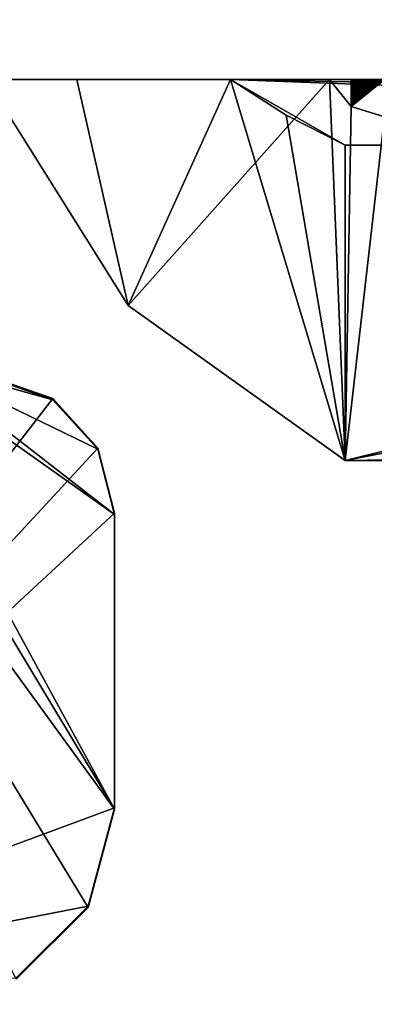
# Model space of a CAD drawing. Header units: millimetres. Extents: x -180 to 180, y -42 to 450.
# Tile 265 of 517: x 159.22 to 161.02, y -17.71 to -12.7. Entities that reach past the tile are written whole.
import ezdxf

# ---------------------------------------------------------------- set-up
doc = ezdxf.new("R2010")
doc.units = ezdxf.units.MM
doc.header["$LTSCALE"] = 65.185185
for name, color, linetype in [('1466', 7, 'CONTINUOUS'), ('1467', 7, 'CONTINUOUS'), ('1468', 7, 'CONTINUOUS'), ('1469', 7, 'CONTINUOUS'), ('1470', 7, 'CONTINUOUS'), ('1471', 7, 'CONTINUOUS'), ('1476', 7, 'CONTINUOUS'), ('1478', 7, 'CONTINUOUS'), ('870', 7, 'CONTINUOUS'), ('871', 7, 'CONTINUOUS'), ('899', 7, 'CONTINUOUS'), ('997', 7, 'CONTINUOUS'), ('999', 7, 'CONTINUOUS')]:
    doc.layers.add(name, color=color, linetype=linetype)

msp = doc.modelspace()

# ---------------------------------------------------------------- linework, layer by layer
at = {"layer": '1466', "linetype": 'CONTINUOUS'}
for points in [[(159.7, -16.7094, -17.3032), (159.5659, -17.2096, -17.3012), (159.7, -16.7155, -18.8032), (159.7, -16.7094, -17.3032)], [(159.5659, -17.2096, -17.3012), (159.5659, -17.2157, -18.8012), (159.7, -16.7155, -18.8032), (159.5659, -17.2096, -17.3012)], [(159.5659, -17.2096, -17.3012), (159.2002, -17.5752, -17.2997), (159.5659, -17.2157, -18.8012), (159.5659, -17.2096, -17.3012)], [(159.2002, -17.5752, -17.2997), (159.2002, -17.5813, -18.7997), (159.5659, -17.2157, -18.8012), (159.2002, -17.5752, -17.2997)]]:
    msp.add_3dface(points, dxfattribs=at)
at = {"layer": '1467', "linetype": 'CONTINUOUS'}
for points in [[(159.7, -15.2094, -17.3093), (159.7, -16.7094, -17.3032), (159.7, -15.2155, -18.8093), (159.7, -15.2094, -17.3093)], [(159.7, -16.7094, -17.3032), (159.7, -16.7155, -18.8032), (159.7, -15.2155, -18.8093), (159.7, -16.7094, -17.3032)]]:
    msp.add_3dface(points, dxfattribs=at)
at = {"layer": '1468', "linetype": 'CONTINUOUS'}
for points in [[(159.0628, -14.5122, -17.3122), (159.3858, -14.6253, -17.3117), (159.0628, -14.5183, -18.8122), (159.0628, -14.5122, -17.3122)], [(159.0628, -14.5183, -18.8122), (159.3858, -14.6253, -17.3117), (159.3858, -14.6314, -18.8117), (159.0628, -14.5183, -18.8122)], [(159.3858, -14.6253, -17.3117), (159.6163, -14.8775, -17.3107), (159.6163, -14.8836, -18.8107), (159.3858, -14.6253, -17.3117)], [(159.3858, -14.6253, -17.3117), (159.6163, -14.8836, -18.8107), (159.3858, -14.6314, -18.8117), (159.3858, -14.6253, -17.3117)], [(159.6163, -14.8775, -17.3107), (159.7, -15.2094, -17.3093), (159.6163, -14.8836, -18.8107), (159.6163, -14.8775, -17.3107)], [(159.7, -15.2094, -17.3093), (159.7, -15.2155, -18.8093), (159.6163, -14.8836, -18.8107), (159.7, -15.2094, -17.3093)]]:
    msp.add_3dface(points, dxfattribs=at)
at = {"layer": '1469', "linetype": 'CONTINUOUS'}
for points in [[(159.0472, -13, -443.4218), (160.7957, -13, -443.4218), (159.7691, -14.151, -443.4172), (159.0472, -13, -443.4218)], [(159.7691, -14.151, -443.4172), (160.7957, -13, -443.4218), (160.875, -14.9404, -443.4139), (159.7691, -14.151, -443.4172)], [(160.875, -14.9404, -443.4139), (160.7957, -13, -443.4218), (160.906, -13.1382, -443.4213), (160.875, -14.9404, -443.4139)], [(161.075, -13.1904, -443.4211), (160.875, -14.9404, -443.4139), (160.906, -13.1382, -443.4213), (161.075, -13.1904, -443.4211)], [(168.025, -14.9404, -443.4139), (160.875, -14.9404, -443.4139), (168.025, -13.1904, -443.4211), (168.025, -14.9404, -443.4139)], [(168.025, -13.1904, -443.4211), (160.875, -14.9404, -443.4139), (161.075, -13.1904, -443.4211), (168.025, -13.1904, -443.4211)]]:
    msp.add_3dface(points, dxfattribs=at)
at = {"layer": '1470', "linetype": 'CONTINUOUS'}
for points in [[(159.5093, -13, -235.4964), (159.0472, -13, -443.4218), (159.7691, -14.151, -443.4172), (159.5093, -13, -235.4964)], [(160.2906, -13, -48.3186), (159.5093, -13, -235.4964), (159.7691, -14.151, -443.4172), (160.2906, -13, -48.3186)], [(160.2906, -13, -48.3186), (159.7691, -14.151, -443.4172), (160.875, -14.9404, -443.4139), (160.2906, -13, -48.3186)], [(160.2906, -13, -48.3186), (160.875, -14.9404, -443.4139), (160.5747, -13.1818, -48.3178), (160.2906, -13, -48.3186)], [(160.5747, -13.1818, -48.3178), (160.875, -14.9404, -443.4139), (160.875, -13.3353, -48.3172), (160.5747, -13.1818, -48.3178)]]:
    msp.add_3dface(points, dxfattribs=at)
at = {"layer": '1471', "linetype": 'CONTINUOUS'}
for points in [[(169.7594, -13, -48.3186), (160.2906, -13, -48.3186), (169.4753, -13.1818, -48.3178), (169.7594, -13, -48.3186)], [(160.2906, -13, -48.3186), (160.5747, -13.1818, -48.3178), (160.875, -13.3353, -48.3172), (160.2906, -13, -48.3186)], [(160.2906, -13, -48.3186), (160.875, -13.3353, -48.3172), (169.175, -13.3353, -48.3172), (160.2906, -13, -48.3186)], [(169.4753, -13.1818, -48.3178), (160.2906, -13, -48.3186), (169.175, -13.3353, -48.3172), (169.4753, -13.1818, -48.3178)]]:
    msp.add_3dface(points, dxfattribs=at)
at = {"layer": '1476', "linetype": 'CONTINUOUS'}
for points in [[(160.7957, -13, -443.4218), (160.7982, -13, -441.9324), (160.8877, -13, -412.723), (160.7957, -13, -443.4218)], [(160.7957, -13, -443.4218), (160.8877, -13, -412.723), (160.8903, -13, -412.2095), (160.7957, -13, -443.4218)], [(160.7957, -13, -443.4218), (160.8903, -13, -412.2095), (160.8929, -13, -411.7125), (160.7957, -13, -443.4218)], [(160.7957, -13, -443.4218), (160.8929, -13, -411.7125), (160.8955, -13, -411.231), (160.7957, -13, -443.4218)], [(160.7957, -13, -443.4218), (160.8955, -13, -411.231), (160.8981, -13, -410.7644), (160.7957, -13, -443.4218)], [(160.7957, -13, -443.4218), (160.8981, -13, -410.7644), (160.9006, -13, -410.3128), (160.7957, -13, -443.4218)], [(160.7957, -13, -443.4218), (160.9006, -13, -410.3128), (160.9031, -13, -409.8749), (160.7957, -13, -443.4218)], [(160.7957, -13, -443.4218), (160.9031, -13, -409.8749), (160.9056, -13, -409.4512), (160.7957, -13, -443.4218)], [(160.7957, -13, -443.4218), (160.9056, -13, -409.4512), (160.906, -13.1382, -443.4213), (160.7957, -13, -443.4218)], [(160.7982, -13, -441.9324), (160.8007, -13, -440.4886), (160.8059, -13, -437.7395), (160.7982, -13, -441.9324)], [(160.8059, -13, -437.7395), (160.8086, -13, -436.4303), (160.7982, -13, -441.9324), (160.8059, -13, -437.7395)], [(160.8086, -13, -436.4303), (160.8114, -13, -435.1636), (160.7982, -13, -441.9324), (160.8086, -13, -436.4303)], [(160.8114, -13, -435.1636), (160.8141, -13, -433.9375), (160.7982, -13, -441.9324), (160.8114, -13, -435.1636)], [(160.8141, -13, -433.9375), (160.8169, -13, -432.7499), (160.7982, -13, -441.9324), (160.8141, -13, -433.9375)], [(160.8169, -13, -432.7499), (160.8198, -13, -431.6011), (160.7982, -13, -441.9324), (160.8169, -13, -432.7499)], [(160.8198, -13, -431.6011), (160.8226, -13, -430.488), (160.7982, -13, -441.9324), (160.8198, -13, -431.6011)], [(160.8226, -13, -430.488), (160.8255, -13, -429.4111), (160.7982, -13, -441.9324), (160.8226, -13, -430.488)], [(160.8255, -13, -429.4111), (160.8283, -13, -428.3684), (160.7982, -13, -441.9324), (160.8255, -13, -429.4111)], [(160.8283, -13, -428.3684), (160.8312, -13, -427.359), (160.7982, -13, -441.9324), (160.8283, -13, -428.3684)], [(160.8312, -13, -427.359), (160.8341, -13, -426.3826), (160.7982, -13, -441.9324), (160.8312, -13, -427.359)], [(160.8341, -13, -426.3826), (160.837, -13, -425.4366), (160.7982, -13, -441.9324), (160.8341, -13, -426.3826)], [(160.837, -13, -425.4366), (160.8399, -13, -424.5218), (160.7982, -13, -441.9324), (160.837, -13, -425.4366)], [(160.8399, -13, -424.5218), (160.8428, -13, -423.6352), (160.7982, -13, -441.9324), (160.8399, -13, -424.5218)], [(160.8428, -13, -423.6352), (160.8457, -13, -422.777), (160.7982, -13, -441.9324), (160.8428, -13, -423.6352)], [(160.8457, -13, -422.777), (160.8486, -13, -421.9458), (160.7982, -13, -441.9324), (160.8457, -13, -422.777)], [(160.8486, -13, -421.9458), (160.8515, -13, -421.1406), (160.7982, -13, -441.9324), (160.8486, -13, -421.9458)], [(160.8515, -13, -421.1406), (160.8544, -13, -420.3614), (160.7982, -13, -441.9324), (160.8515, -13, -421.1406)], [(160.8544, -13, -420.3614), (160.8573, -13, -419.6062), (160.7982, -13, -441.9324), (160.8544, -13, -420.3614)], [(160.8573, -13, -419.6062), (160.8601, -13, -418.8754), (160.7982, -13, -441.9324), (160.8573, -13, -419.6062)], [(160.8601, -13, -418.8754), (160.8629, -13, -418.1675), (160.7982, -13, -441.9324), (160.8601, -13, -418.8754)], [(160.8629, -13, -418.1675), (160.8658, -13, -417.4818), (160.7982, -13, -441.9324), (160.8629, -13, -418.1675)], [(160.8658, -13, -417.4818), (160.8686, -13, -416.8182), (160.7982, -13, -441.9324), (160.8658, -13, -417.4818)], [(160.8686, -13, -416.8182), (160.8714, -13, -416.1749), (160.7982, -13, -441.9324), (160.8686, -13, -416.8182)], [(160.8714, -13, -416.1749), (160.8741, -13, -415.5525), (160.7982, -13, -441.9324), (160.8714, -13, -416.1749)], [(160.8741, -13, -415.5525), (160.8769, -13, -414.9493), (160.7982, -13, -441.9324), (160.8741, -13, -415.5525)], [(160.8769, -13, -414.9493), (160.8796, -13, -414.3655), (160.7982, -13, -441.9324), (160.8769, -13, -414.9493)], [(160.8796, -13, -414.3655), (160.8823, -13, -413.8002), (160.7982, -13, -441.9324), (160.8796, -13, -414.3655)], [(160.8823, -13, -413.8002), (160.885, -13, -413.2527), (160.7982, -13, -441.9324), (160.8823, -13, -413.8002)], [(160.885, -13, -413.2527), (160.8877, -13, -412.723), (160.7982, -13, -441.9324), (160.885, -13, -413.2527)], [(160.8033, -13, -439.0909), (160.8059, -13, -437.7395), (160.8007, -13, -440.4886), (160.8033, -13, -439.0909)], [(160.9056, -13, -409.4512), (160.9081, -13, -409.0404), (160.906, -13.1382, -443.4213), (160.9056, -13, -409.4512)], [(160.9081, -13, -409.0404), (160.9105, -13, -408.6427), (160.906, -13.1382, -443.4213), (160.9081, -13, -409.0404)], [(160.9105, -13, -408.6427), (160.913, -13, -408.2575), (160.906, -13.1382, -443.4213), (160.9105, -13, -408.6427)], [(160.913, -13, -408.2575), (160.9153, -13, -407.8842), (160.906, -13.1382, -443.4213), (160.913, -13, -408.2575)], [(160.9153, -13, -407.8842), (160.9177, -13, -407.5229), (160.906, -13.1382, -443.4213), (160.9153, -13, -407.8842)], [(160.9177, -13, -407.5229), (160.92, -13, -407.1726), (160.906, -13.1382, -443.4213), (160.9177, -13, -407.5229)], [(160.92, -13, -407.1726), (160.9223, -13, -406.8334), (160.906, -13.1382, -443.4213), (160.92, -13, -407.1726)], [(160.9223, -13, -406.8334), (160.9246, -13, -406.5049), (160.906, -13.1382, -443.4213), (160.9223, -13, -406.8334)], [(160.9246, -13, -406.5049), (160.9269, -13, -406.1869), (160.906, -13.1382, -443.4213), (160.9246, -13, -406.5049)], [(160.9269, -13, -406.1869), (160.9291, -13, -405.8792), (160.906, -13.1382, -443.4213), (160.9269, -13, -406.1869)], [(160.9291, -13, -405.8792), (160.9313, -13, -405.581), (160.906, -13.1382, -443.4213), (160.9291, -13, -405.8792)], [(160.9313, -13, -405.581), (160.9335, -13, -405.2924), (160.906, -13.1382, -443.4213), (160.9313, -13, -405.581)], [(160.9335, -13, -405.2924), (160.9356, -13, -405.0127), (160.906, -13.1382, -443.4213), (160.9335, -13, -405.2924)], [(160.9356, -13, -405.0127), (160.9377, -13, -404.7416), (160.906, -13.1382, -443.4213), (160.9356, -13, -405.0127)], [(160.9377, -13, -404.7416), (160.9398, -13, -404.479), (160.906, -13.1382, -443.4213), (160.9377, -13, -404.7416)], [(160.9398, -13, -404.479), (160.9419, -13, -404.2244), (160.906, -13.1382, -443.4213), (160.9398, -13, -404.479)], [(160.9419, -13, -404.2244), (160.9439, -13, -403.978), (160.906, -13.1382, -443.4213), (160.9419, -13, -404.2244)], [(160.9439, -13, -403.978), (160.9459, -13, -403.739), (160.906, -13.1382, -443.4213), (160.9439, -13, -403.978)], [(160.9459, -13, -403.739), (160.9479, -13, -403.5077), (160.906, -13.1382, -443.4213), (160.9459, -13, -403.739)], [(160.9479, -13, -403.5077), (160.9499, -13, -403.2834), (160.906, -13.1382, -443.4213), (160.9479, -13, -403.5077)], [(160.9499, -13, -403.2834), (160.9518, -13, -403.0662), (160.906, -13.1382, -443.4213), (160.9499, -13, -403.2834)], [(160.9518, -13, -403.0662), (160.9538, -13, -402.8558), (160.906, -13.1382, -443.4213), (160.9518, -13, -403.0662)], [(160.9538, -13, -402.8558), (160.9557, -13, -402.6518), (160.906, -13.1382, -443.4213), (160.9538, -13, -402.8558)], [(160.9557, -13, -402.6518), (160.9575, -13, -402.4543), (160.906, -13.1382, -443.4213), (160.9557, -13, -402.6518)], [(160.9575, -13, -402.4543), (160.9594, -13, -402.2628), (160.906, -13.1382, -443.4213), (160.9575, -13, -402.4543)], [(160.9594, -13, -402.2628), (160.9612, -13, -402.0774), (160.906, -13.1382, -443.4213), (160.9594, -13, -402.2628)], [(160.9612, -13, -402.0774), (160.963, -13, -401.8978), (160.906, -13.1382, -443.4213), (160.9612, -13, -402.0774)], [(160.963, -13, -401.8978), (160.9648, -13, -401.7236), (160.906, -13.1382, -443.4213), (160.963, -13, -401.8978)], [(160.9648, -13, -401.7236), (160.9665, -13, -401.555), (160.906, -13.1382, -443.4213), (160.9648, -13, -401.7236)], [(160.9665, -13, -401.555), (160.9682, -13, -401.3916), (160.906, -13.1382, -443.4213), (160.9665, -13, -401.555)], [(160.9682, -13, -401.3916), (160.9699, -13, -401.2333), (160.906, -13.1382, -443.4213), (160.9682, -13, -401.3916)], [(160.9699, -13, -401.2333), (160.9716, -13, -401.0799), (160.906, -13.1382, -443.4213), (160.9699, -13, -401.2333)], [(160.9716, -13, -401.0799), (160.9733, -13, -400.9312), (160.906, -13.1382, -443.4213), (160.9716, -13, -401.0799)], [(160.9733, -13, -400.9312), (160.9749, -13, -400.7873), (160.906, -13.1382, -443.4213), (160.9733, -13, -400.9312)], [(160.9749, -13, -400.7873), (160.9765, -13, -400.6477), (160.906, -13.1382, -443.4213), (160.9749, -13, -400.7873)], [(160.9765, -13, -400.6477), (160.9781, -13, -400.5126), (160.906, -13.1382, -443.4213), (160.9765, -13, -400.6477)], [(160.9781, -13, -400.5126), (160.9797, -13, -400.3817), (160.906, -13.1382, -443.4213), (160.9781, -13, -400.5126)], [(160.9797, -13, -400.3817), (160.9813, -13, -400.2548), (160.906, -13.1382, -443.4213), (160.9797, -13, -400.3817)], [(160.9813, -13, -400.2548), (160.9828, -13, -400.1319), (160.906, -13.1382, -443.4213), (160.9813, -13, -400.2548)], [(160.9828, -13, -400.1319), (160.9843, -13, -400.0128), (160.906, -13.1382, -443.4213), (160.9828, -13, -400.1319)], [(160.9843, -13, -400.0128), (160.9858, -13, -399.8974), (160.906, -13.1382, -443.4213), (160.9843, -13, -400.0128)], [(160.9858, -13, -399.8974), (160.9873, -13, -399.7856), (160.906, -13.1382, -443.4213), (160.9858, -13, -399.8974)], [(160.9873, -13, -399.7856), (160.9887, -13, -399.6773), (160.906, -13.1382, -443.4213), (160.9873, -13, -399.7856)], [(160.9887, -13, -399.6773), (160.9901, -13, -399.5724), (160.906, -13.1382, -443.4213), (160.9887, -13, -399.6773)], [(160.9901, -13, -399.5724), (160.9916, -13, -399.4708), (160.906, -13.1382, -443.4213), (160.9901, -13, -399.5724)], [(160.9916, -13, -399.4708), (160.9929, -13, -399.3725), (160.906, -13.1382, -443.4213), (160.9916, -13, -399.4708)], [(160.9929, -13, -399.3725), (160.9943, -13, -399.2772), (160.906, -13.1382, -443.4213), (160.9929, -13, -399.3725)], [(160.9943, -13, -399.2772), (160.9957, -13, -399.185), (160.906, -13.1382, -443.4213), (160.9943, -13, -399.2772)], [(160.9957, -13, -399.185), (160.997, -13, -399.0956), (160.906, -13.1382, -443.4213), (160.9957, -13, -399.185)], [(160.997, -13, -399.0956), (160.9983, -13, -399.009), (160.906, -13.1382, -443.4213), (160.997, -13, -399.0956)], [(160.9983, -13, -399.009), (160.9996, -13, -398.9251), (160.906, -13.1382, -443.4213), (160.9983, -13, -399.009)], [(160.9996, -13, -398.9251), (161.0009, -13, -398.8438), (160.906, -13.1382, -443.4213), (160.9996, -13, -398.9251)], [(161.0009, -13, -398.8438), (161.0022, -13, -398.765), (160.906, -13.1382, -443.4213), (161.0009, -13, -398.8438)], [(161.0022, -13, -398.765), (161.0034, -13, -398.6886), (160.906, -13.1382, -443.4213), (161.0022, -13, -398.765)], [(161.0034, -13, -398.6886), (161.0047, -13, -398.6146), (160.906, -13.1382, -443.4213), (161.0034, -13, -398.6886)], [(161.0047, -13, -398.6146), (161.0059, -13, -398.5429), (160.906, -13.1382, -443.4213), (161.0047, -13, -398.6146)], [(161.0059, -13, -398.5429), (161.0071, -13, -398.4735), (160.906, -13.1382, -443.4213), (161.0059, -13, -398.5429)], [(161.0071, -13, -398.4735), (161.0083, -13, -398.4062), (160.906, -13.1382, -443.4213), (161.0071, -13, -398.4735)], [(161.0083, -13, -398.4062), (161.0095, -13, -398.3409), (160.906, -13.1382, -443.4213), (161.0083, -13, -398.4062)], [(161.0095, -13, -398.3409), (161.0106, -13, -398.2778), (160.906, -13.1382, -443.4213), (161.0095, -13, -398.3409)], [(161.0106, -13, -398.2778), (161.0118, -13, -398.2165), (160.906, -13.1382, -443.4213), (161.0106, -13, -398.2778)], [(161.0118, -13, -398.2165), (161.0129, -13, -398.1572), (160.906, -13.1382, -443.4213), (161.0118, -13, -398.2165)], [(161.0129, -13, -398.1572), (161.014, -13, -398.0997), (160.906, -13.1382, -443.4213), (161.0129, -13, -398.1572)], [(161.014, -13, -398.0997), (161.0151, -13, -398.044), (160.906, -13.1382, -443.4213), (161.014, -13, -398.0997)], [(161.0151, -13, -398.044), (161.0162, -13, -397.9901), (160.906, -13.1382, -443.4213), (161.0151, -13, -398.044)], [(161.0162, -13, -397.9901), (161.0173, -13, -397.9378), (160.906, -13.1382, -443.4213), (161.0162, -13, -397.9901)], [(161.0173, -13, -397.9378), (161.0183, -13, -397.8872), (160.906, -13.1382, -443.4213), (161.0173, -13, -397.9378)], [(161.0183, -13, -397.8872), (161.0194, -13, -397.8381), (160.906, -13.1382, -443.4213), (161.0183, -13, -397.8872)], [(161.0194, -13, -397.8381), (161.0204, -13, -397.7906), (160.906, -13.1382, -443.4213), (161.0194, -13, -397.8381)], [(161.0204, -13, -397.7906), (161.0214, -13, -397.7446), (160.906, -13.1382, -443.4213), (161.0204, -13, -397.7906)], [(161.0214, -13, -397.7446), (161.0224, -13, -397.7), (160.906, -13.1382, -443.4213), (161.0214, -13, -397.7446)], [(161.0224, -13, -397.7), (161.0234, -13, -397.6568), (160.906, -13.1382, -443.4213), (161.0224, -13, -397.7)], [(161.0234, -13, -397.6568), (161.0244, -13, -397.6149), (160.906, -13.1382, -443.4213), (161.0234, -13, -397.6568)], [(161.0244, -13, -397.6149), (161.0254, -13, -397.5743), (160.906, -13.1382, -443.4213), (161.0244, -13, -397.6149)], [(161.0254, -13, -397.5743), (161.0263, -13, -397.535), (160.906, -13.1382, -443.4213), (161.0254, -13, -397.5743)], [(161.0263, -13, -397.535), (161.0273, -13, -397.497), (160.906, -13.1382, -443.4213), (161.0263, -13, -397.535)], [(161.0273, -13, -397.497), (161.0282, -13, -397.4601), (160.906, -13.1382, -443.4213), (161.0273, -13, -397.497)], [(161.0282, -13, -397.4601), (161.0291, -13, -397.4244), (160.906, -13.1382, -443.4213), (161.0282, -13, -397.4601)], [(161.0291, -13, -397.4244), (161.0301, -13, -397.3898), (160.906, -13.1382, -443.4213), (161.0291, -13, -397.4244)], [(161.0301, -13, -397.3898), (161.031, -13, -397.3563), (160.906, -13.1382, -443.4213), (161.0301, -13, -397.3898)], [(161.031, -13, -397.3563), (161.0319, -13, -397.3239), (160.906, -13.1382, -443.4213), (161.031, -13, -397.3563)], [(161.0319, -13, -397.3239), (161.0328, -13, -397.2924), (160.906, -13.1382, -443.4213), (161.0319, -13, -397.3239)], [(161.0328, -13, -397.2924), (161.0336, -13, -397.262), (160.906, -13.1382, -443.4213), (161.0328, -13, -397.2924)], [(161.0336, -13, -397.262), (161.0345, -13, -397.2325), (160.906, -13.1382, -443.4213), (161.0336, -13, -397.262)], [(161.0345, -13, -397.2325), (161.0354, -13, -397.2039), (160.906, -13.1382, -443.4213), (161.0345, -13, -397.2325)], [(161.0354, -13, -397.2039), (161.0362, -13, -397.1763), (160.906, -13.1382, -443.4213), (161.0354, -13, -397.2039)], [(161.0362, -13, -397.1763), (161.0371, -13, -397.1495), (160.906, -13.1382, -443.4213), (161.0362, -13, -397.1763)], [(161.0371, -13, -397.1495), (161.0379, -13, -397.1235), (160.906, -13.1382, -443.4213), (161.0371, -13, -397.1495)], [(161.0379, -13, -397.1235), (161.0387, -13, -397.0984), (160.906, -13.1382, -443.4213), (161.0379, -13, -397.1235)], [(161.0387, -13, -397.0984), (161.0396, -13, -397.0741), (160.906, -13.1382, -443.4213), (161.0387, -13, -397.0984)], [(161.0396, -13, -397.0741), (161.0404, -13, -397.0505), (160.906, -13.1382, -443.4213), (161.0396, -13, -397.0741)], [(161.0404, -13, -397.0505), (161.0412, -13, -397.0277), (160.906, -13.1382, -443.4213), (161.0404, -13, -397.0505)], [(161.0412, -13, -397.0277), (161.042, -13, -397.0056), (160.906, -13.1382, -443.4213), (161.0412, -13, -397.0277)], [(161.042, -13, -397.0056), (161.0428, -13, -396.9842), (160.906, -13.1382, -443.4213), (161.042, -13, -397.0056)], [(161.0428, -13, -396.9842), (161.0436, -13, -396.9635), (160.906, -13.1382, -443.4213), (161.0428, -13, -396.9842)], [(161.0436, -13, -396.9635), (161.0443, -13, -396.9435), (160.906, -13.1382, -443.4213), (161.0436, -13, -396.9635)], [(161.0443, -13, -396.9435), (161.0451, -13, -396.9241), (160.906, -13.1382, -443.4213), (161.0443, -13, -396.9435)], [(161.0451, -13, -396.9241), (161.0459, -13, -396.9053), (160.906, -13.1382, -443.4213), (161.0451, -13, -396.9241)], [(161.0459, -13, -396.9053), (161.0467, -13, -396.8871), (160.906, -13.1382, -443.4213), (161.0459, -13, -396.9053)], [(161.0467, -13, -396.8871), (161.0474, -13, -396.8695), (160.906, -13.1382, -443.4213), (161.0467, -13, -396.8871)], [(161.0474, -13, -396.8695), (161.0482, -13, -396.8524), (160.906, -13.1382, -443.4213), (161.0474, -13, -396.8695)], [(161.0482, -13, -396.8524), (161.0489, -13, -396.8359), (160.906, -13.1382, -443.4213), (161.0482, -13, -396.8524)], [(161.0489, -13, -396.8359), (161.0504, -13, -396.8045), (160.906, -13.1382, -443.4213), (161.0489, -13, -396.8359)], [(161.0504, -13, -396.8045), (161.0519, -13, -396.7751), (160.906, -13.1382, -443.4213), (161.0504, -13, -396.8045)], [(161.0519, -13, -396.7751), (161.0534, -13, -396.7476), (160.906, -13.1382, -443.4213), (161.0519, -13, -396.7751)], [(161.0534, -13, -396.7476), (161.055, -13, -396.7218), (160.906, -13.1382, -443.4213), (161.0534, -13, -396.7476)], [(161.055, -13, -396.7218), (161.0565, -13, -396.6978), (160.906, -13.1382, -443.4213), (161.055, -13, -396.7218)], [(161.0565, -13, -396.6978), (161.058, -13, -396.6753), (160.906, -13.1382, -443.4213), (161.0565, -13, -396.6978)], [(161.058, -13, -396.6753), (161.0596, -13, -396.6543), (160.906, -13.1382, -443.4213), (161.058, -13, -396.6753)], [(161.0596, -13, -396.6543), (161.0612, -13, -396.6347), (160.906, -13.1382, -443.4213), (161.0596, -13, -396.6543)], [(161.0612, -13, -396.6347), (161.0629, -13, -396.6165), (160.906, -13.1382, -443.4213), (161.0612, -13, -396.6347)], [(161.0629, -13, -396.6165), (161.0648, -13, -396.5995), (160.906, -13.1382, -443.4213), (161.0629, -13, -396.6165)], [(161.0648, -13, -396.5995), (161.0679, -13, -396.5763), (160.906, -13.1382, -443.4213), (161.0648, -13, -396.5995)], [(161.0679, -13, -396.5763), (161.075, -13, -396.5568), (160.906, -13.1382, -443.4213), (161.0679, -13, -396.5763)], [(161.075, -13, -396.5568), (161.075, -13.1904, -443.4211), (160.906, -13.1382, -443.4213), (161.075, -13, -396.5568)]]:
    msp.add_3dface(points, dxfattribs=at)
at = {"layer": '1478', "linetype": 'CONTINUOUS'}
for points in [[(160.875, -13.3353, -48.3172), (160.875, -14.9404, -443.4139), (169.175, -13.3353, -48.3172), (160.875, -13.3353, -48.3172)], [(169.175, -13.3353, -48.3172), (160.875, -14.9404, -443.4139), (169.025, -14.8185, -413.4142), (169.175, -13.3353, -48.3172)], [(169.025, -14.8185, -413.4142), (160.875, -14.9404, -443.4139), (169.025, -14.9363, -442.414), (169.025, -14.8185, -413.4142)], [(169.025, -14.9363, -442.414), (160.875, -14.9404, -443.4139), (168.8909, -14.9383, -442.9142), (169.025, -14.9363, -442.414)], [(160.875, -14.9404, -443.4139), (168.5252, -14.9398, -443.2798), (168.8909, -14.9383, -442.9142), (160.875, -14.9404, -443.4139)], [(160.875, -14.9404, -443.4139), (168.025, -14.9404, -443.4139), (168.5252, -14.9398, -443.2798), (160.875, -14.9404, -443.4139)]]:
    msp.add_3dface(points, dxfattribs=at)
at = {"layer": '870', "linetype": 'CONTINUOUS'}
for points in [[(175.7, -13), (152.5997, -13), (155.2323, -13, -18.0506), (175.7, -13)], [(152.5997, -13, -447), (175.7, -13, -447), (160.7957, -13, -443.4218), (152.5997, -13, -447)], [(152.5997, -13, -447), (160.7957, -13, -443.4218), (159.0472, -13, -443.4218), (152.5997, -13, -447)], [(156.0432, -13, -17.5087), (175.7, -13), (155.2323, -13, -18.0506), (156.0432, -13, -17.5087)], [(156, -13, -19.8183), (156, -13, -339.8214), (160.2906, -13, -48.3186), (156, -13, -19.8183)], [(156, -13, -339.8214), (156, -13, -348.8179), (159.5093, -13, -235.4964), (156, -13, -339.8214)], [(160.2906, -13, -48.3186), (156, -13, -339.8214), (159.5093, -13, -235.4964), (160.2906, -13, -48.3186)], [(156.1341, -13, -19.3181), (156, -13, -19.8183), (172.4991, -13, -19.7752), (156.1341, -13, -19.3181)], [(172.4991, -13, -19.7752), (156, -13, -19.8183), (172.4998, -13, -19.7968), (172.4991, -13, -19.7752)], [(172.4998, -13, -19.7968), (156, -13, -19.8183), (172.5, -13, -19.8183), (172.4998, -13, -19.7968)], [(172.5, -13, -19.8183), (156, -13, -19.8183), (160.2906, -13, -48.3186), (172.5, -13, -19.8183)], [(156, -13, -348.8179), (156, -13, -352.326), (159.5093, -13, -235.4964), (156, -13, -348.8179)], [(159.5093, -13, -235.4964), (156, -13, -352.326), (159.0472, -13, -443.4218), (159.5093, -13, -235.4964)], [(157, -13, -17.3183), (175.7, -13), (156.0432, -13, -17.5087), (157, -13, -17.3183)], [(157.6975, -13, -18.8183), (156.1341, -13, -19.3181), (172.4991, -13, -19.7752), (157.6975, -13, -18.8183)], [(157.6974, -13, -17.3183), (175.7, -13), (157, -13, -17.3183), (157.6974, -13, -17.3183)], [(157.6975, -13, -18.8183), (175.7, -13), (157.6974, -13, -17.3183), (157.6975, -13, -18.8183)], [(175.7, -13), (157.6975, -13, -18.8183), (172.4991, -13, -19.7752), (175.7, -13)], [(169.7594, -13, -48.3186), (172.5, -13, -19.8183), (160.2906, -13, -48.3186), (169.7594, -13, -48.3186)], [(160.7957, -13, -443.4218), (175.7, -13, -447), (170.9537, -13, -413.4216), (160.7957, -13, -443.4218)], [(160.7982, -13, -441.9324), (160.7957, -13, -443.4218), (170.9537, -13, -413.4216), (160.7982, -13, -441.9324)], [(160.8007, -13, -440.4886), (160.7982, -13, -441.9324), (170.9537, -13, -413.4216), (160.8007, -13, -440.4886)], [(160.8033, -13, -439.0909), (160.8007, -13, -440.4886), (170.9537, -13, -413.4216), (160.8033, -13, -439.0909)], [(160.8059, -13, -437.7395), (160.8033, -13, -439.0909), (170.9537, -13, -413.4216), (160.8059, -13, -437.7395)], [(160.8086, -13, -436.4303), (160.8059, -13, -437.7395), (170.9537, -13, -413.4216), (160.8086, -13, -436.4303)], [(160.8114, -13, -435.1636), (160.8086, -13, -436.4303), (170.9537, -13, -413.4216), (160.8114, -13, -435.1636)], [(160.8141, -13, -433.9375), (160.8114, -13, -435.1636), (170.9537, -13, -413.4216), (160.8141, -13, -433.9375)], [(160.8169, -13, -432.7499), (160.8141, -13, -433.9375), (170.9537, -13, -413.4216), (160.8169, -13, -432.7499)], [(160.8198, -13, -431.6011), (160.8169, -13, -432.7499), (170.9537, -13, -413.4216), (160.8198, -13, -431.6011)], [(160.8226, -13, -430.488), (160.8198, -13, -431.6011), (170.9537, -13, -413.4216), (160.8226, -13, -430.488)], [(160.8255, -13, -429.4111), (160.8226, -13, -430.488), (170.9537, -13, -413.4216), (160.8255, -13, -429.4111)], [(160.8283, -13, -428.3684), (160.8255, -13, -429.4111), (170.9537, -13, -413.4216), (160.8283, -13, -428.3684)], [(160.8312, -13, -427.359), (160.8283, -13, -428.3684), (170.9537, -13, -413.4216), (160.8312, -13, -427.359)], [(160.8341, -13, -426.3826), (160.8312, -13, -427.359), (170.9537, -13, -413.4216), (160.8341, -13, -426.3826)], [(160.837, -13, -425.4366), (160.8341, -13, -426.3826), (170.9537, -13, -413.4216), (160.837, -13, -425.4366)], [(160.8399, -13, -424.5218), (160.837, -13, -425.4366), (170.9537, -13, -413.4216), (160.8399, -13, -424.5218)], [(160.8428, -13, -423.6352), (160.8399, -13, -424.5218), (170.9537, -13, -413.4216), (160.8428, -13, -423.6352)], [(160.8457, -13, -422.777), (160.8428, -13, -423.6352), (170.9537, -13, -413.4216), (160.8457, -13, -422.777)], [(160.8486, -13, -421.9458), (160.8457, -13, -422.777), (170.9537, -13, -413.4216), (160.8486, -13, -421.9458)], [(160.8515, -13, -421.1406), (160.8486, -13, -421.9458), (170.9537, -13, -413.4216), (160.8515, -13, -421.1406)], [(160.8544, -13, -420.3614), (160.8515, -13, -421.1406), (170.9537, -13, -413.4216), (160.8544, -13, -420.3614)], [(160.8573, -13, -419.6062), (160.8544, -13, -420.3614), (170.9537, -13, -413.4216), (160.8573, -13, -419.6062)], [(160.8601, -13, -418.8754), (160.8573, -13, -419.6062), (170.9537, -13, -413.4216), (160.8601, -13, -418.8754)], [(160.8629, -13, -418.1675), (160.8601, -13, -418.8754), (170.9537, -13, -413.4216), (160.8629, -13, -418.1675)], [(160.8658, -13, -417.4818), (160.8629, -13, -418.1675), (170.9537, -13, -413.4216), (160.8658, -13, -417.4818)], [(160.8686, -13, -416.8182), (160.8658, -13, -417.4818), (170.9537, -13, -413.4216), (160.8686, -13, -416.8182)], [(160.8714, -13, -416.1749), (160.8686, -13, -416.8182), (170.9537, -13, -413.4216), (160.8714, -13, -416.1749)], [(160.8741, -13, -415.5525), (160.8714, -13, -416.1749), (170.9537, -13, -413.4216), (160.8741, -13, -415.5525)], [(160.8769, -13, -414.9493), (160.8741, -13, -415.5525), (170.9537, -13, -413.4216), (160.8769, -13, -414.9493)], [(160.8796, -13, -414.3655), (160.8769, -13, -414.9493), (170.9537, -13, -413.4216), (160.8796, -13, -414.3655)], [(160.8823, -13, -413.8002), (160.8796, -13, -414.3655), (170.9537, -13, -413.4216), (160.8823, -13, -413.8002)], [(160.885, -13, -413.2527), (160.8823, -13, -413.8002), (169.1658, -13, -413.4216), (160.885, -13, -413.2527)], [(169.1658, -13, -413.4216), (160.8823, -13, -413.8002), (170.9537, -13, -413.4216), (169.1658, -13, -413.4216)], [(160.8877, -13, -412.723), (160.885, -13, -413.2527), (169.1614, -13, -412.544), (160.8877, -13, -412.723)], [(169.1614, -13, -412.544), (160.885, -13, -413.2527), (169.1658, -13, -413.4216), (169.1614, -13, -412.544)], [(160.8903, -13, -412.2095), (160.8877, -13, -412.723), (169.1614, -13, -412.544), (160.8903, -13, -412.2095)], [(160.8929, -13, -411.7125), (160.8903, -13, -412.2095), (169.1571, -13, -411.7109), (160.8929, -13, -411.7125)], [(169.1571, -13, -411.7109), (160.8903, -13, -412.2095), (169.1614, -13, -412.544), (169.1571, -13, -411.7109)], [(160.8955, -13, -411.231), (160.8929, -13, -411.7125), (169.1571, -13, -411.7109), (160.8955, -13, -411.231)], [(160.8981, -13, -410.7644), (160.8955, -13, -411.231), (169.1528, -13, -410.9212), (160.8981, -13, -410.7644)], [(169.1528, -13, -410.9212), (160.8955, -13, -411.231), (169.1571, -13, -411.7109), (169.1528, -13, -410.9212)], [(160.9006, -13, -410.3128), (160.8981, -13, -410.7644), (169.1486, -13, -410.1724), (160.9006, -13, -410.3128)], [(169.1486, -13, -410.1724), (160.8981, -13, -410.7644), (169.1528, -13, -410.9212), (169.1486, -13, -410.1724)], [(160.9031, -13, -409.8749), (160.9006, -13, -410.3128), (169.1486, -13, -410.1724), (160.9031, -13, -409.8749)], [(160.9056, -13, -409.4512), (160.9031, -13, -409.8749), (169.1444, -13, -409.4618), (160.9056, -13, -409.4512)], [(169.1444, -13, -409.4618), (160.9031, -13, -409.8749), (169.1486, -13, -410.1724), (169.1444, -13, -409.4618)], [(160.9081, -13, -409.0404), (160.9056, -13, -409.4512), (169.1404, -13, -408.788), (160.9081, -13, -409.0404)], [(169.1404, -13, -408.788), (160.9056, -13, -409.4512), (169.1444, -13, -409.4618), (169.1404, -13, -408.788)], [(160.9105, -13, -408.6427), (160.9081, -13, -409.0404), (169.1404, -13, -408.788), (160.9105, -13, -408.6427)], [(160.913, -13, -408.2575), (160.9105, -13, -408.6427), (169.1364, -13, -408.149), (160.913, -13, -408.2575)], [(169.1364, -13, -408.149), (160.9105, -13, -408.6427), (169.1404, -13, -408.788), (169.1364, -13, -408.149)], [(160.9153, -13, -407.8842), (160.913, -13, -408.2575), (169.1364, -13, -408.149), (160.9153, -13, -407.8842)], [(160.9177, -13, -407.5229), (160.9153, -13, -407.8842), (169.1324, -13, -407.5427), (160.9177, -13, -407.5229)], [(169.1324, -13, -407.5427), (160.9153, -13, -407.8842), (169.1364, -13, -408.149), (169.1324, -13, -407.5427)], [(160.92, -13, -407.1726), (160.9177, -13, -407.5229), (169.1286, -13, -406.9675), (160.92, -13, -407.1726)], [(169.1286, -13, -406.9675), (160.9177, -13, -407.5229), (169.1324, -13, -407.5427), (169.1286, -13, -406.9675)], [(160.9223, -13, -406.8334), (160.92, -13, -407.1726), (169.1286, -13, -406.9675), (160.9223, -13, -406.8334)], [(160.9246, -13, -406.5049), (160.9223, -13, -406.8334), (169.1248, -13, -406.4219), (160.9246, -13, -406.5049)], [(169.1248, -13, -406.4219), (160.9223, -13, -406.8334), (169.1286, -13, -406.9675), (169.1248, -13, -406.4219)], [(160.9269, -13, -406.1869), (160.9246, -13, -406.5049), (169.1248, -13, -406.4219), (160.9269, -13, -406.1869)], [(160.9291, -13, -405.8792), (160.9269, -13, -406.1869), (169.1211, -13, -405.9041), (160.9291, -13, -405.8792)], [(169.1211, -13, -405.9041), (160.9269, -13, -406.1869), (169.1248, -13, -406.4219), (169.1211, -13, -405.9041)], [(160.9313, -13, -405.581), (160.9291, -13, -405.8792), (169.1174, -13, -405.4128), (160.9313, -13, -405.581)], [(169.1174, -13, -405.4128), (160.9291, -13, -405.8792), (169.1211, -13, -405.9041), (169.1174, -13, -405.4128)], [(160.9335, -13, -405.2924), (160.9313, -13, -405.581), (169.1174, -13, -405.4128), (160.9335, -13, -405.2924)], [(160.9356, -13, -405.0127), (160.9335, -13, -405.2924), (169.1139, -13, -404.947), (160.9356, -13, -405.0127)], [(169.1139, -13, -404.947), (160.9335, -13, -405.2924), (169.1174, -13, -405.4128), (169.1139, -13, -404.947)], [(160.9377, -13, -404.7416), (160.9356, -13, -405.0127), (169.1139, -13, -404.947), (160.9377, -13, -404.7416)], [(160.9398, -13, -404.479), (160.9377, -13, -404.7416), (169.1104, -13, -404.505), (160.9398, -13, -404.479)], [(169.1104, -13, -404.505), (160.9377, -13, -404.7416), (169.1139, -13, -404.947), (169.1104, -13, -404.505)], [(160.9419, -13, -404.2244), (160.9398, -13, -404.479), (169.107, -13, -404.0857), (160.9419, -13, -404.2244)], [(169.107, -13, -404.0857), (160.9398, -13, -404.479), (169.1104, -13, -404.505), (169.107, -13, -404.0857)], [(160.9439, -13, -403.978), (160.9419, -13, -404.2244), (169.107, -13, -404.0857), (160.9439, -13, -403.978)], [(160.9459, -13, -403.739), (160.9439, -13, -403.978), (169.1036, -13, -403.688), (160.9459, -13, -403.739)], [(169.1036, -13, -403.688), (160.9439, -13, -403.978), (169.107, -13, -404.0857), (169.1036, -13, -403.688)], [(160.9479, -13, -403.5077), (160.9459, -13, -403.739), (169.1036, -13, -403.688), (160.9479, -13, -403.5077)], [(160.9499, -13, -403.2834), (160.9479, -13, -403.5077), (169.1003, -13, -403.3108), (160.9499, -13, -403.2834)], [(169.1003, -13, -403.3108), (160.9479, -13, -403.5077), (169.1036, -13, -403.688), (169.1003, -13, -403.3108)], [(160.9518, -13, -403.0662), (160.9499, -13, -403.2834), (169.0971, -13, -402.9528), (160.9518, -13, -403.0662)], [(169.0971, -13, -402.9528), (160.9499, -13, -403.2834), (169.1003, -13, -403.3108), (169.0971, -13, -402.9528)], [(160.9538, -13, -402.8558), (160.9518, -13, -403.0662), (169.0971, -13, -402.9528), (160.9538, -13, -402.8558)], [(160.9557, -13, -402.6518), (160.9538, -13, -402.8558), (169.094, -13, -402.6133), (160.9557, -13, -402.6518)], [(169.094, -13, -402.6133), (160.9538, -13, -402.8558), (169.0971, -13, -402.9528), (169.094, -13, -402.6133)], [(160.9575, -13, -402.4543), (160.9557, -13, -402.6518), (169.094, -13, -402.6133), (160.9575, -13, -402.4543)], [(160.9594, -13, -402.2628), (160.9575, -13, -402.4543), (169.0909, -13, -402.2913), (160.9594, -13, -402.2628)], [(169.0909, -13, -402.2913), (160.9575, -13, -402.4543), (169.094, -13, -402.6133), (169.0909, -13, -402.2913)], [(160.9612, -13, -402.0774), (160.9594, -13, -402.2628), (169.0879, -13, -401.9856), (160.9612, -13, -402.0774)], [(169.0879, -13, -401.9856), (160.9594, -13, -402.2628), (169.0909, -13, -402.2913), (169.0879, -13, -401.9856)], [(160.963, -13, -401.8978), (160.9612, -13, -402.0774), (169.0879, -13, -401.9856), (160.963, -13, -401.8978)], [(160.9648, -13, -401.7236), (160.963, -13, -401.8978), (169.085, -13, -401.6957), (160.9648, -13, -401.7236)], [(169.085, -13, -401.6957), (160.963, -13, -401.8978), (169.0879, -13, -401.9856), (169.085, -13, -401.6957)], [(160.9665, -13, -401.555), (160.9648, -13, -401.7236), (169.085, -13, -401.6957), (160.9665, -13, -401.555)], [(160.9682, -13, -401.3916), (160.9665, -13, -401.555), (169.0821, -13, -401.4206), (160.9682, -13, -401.3916)], [(169.0821, -13, -401.4206), (160.9665, -13, -401.555), (169.085, -13, -401.6957), (169.0821, -13, -401.4206)], [(160.9699, -13, -401.2333), (160.9682, -13, -401.3916), (169.0793, -13, -401.1596), (160.9699, -13, -401.2333)], [(169.0793, -13, -401.1596), (160.9682, -13, -401.3916), (169.0821, -13, -401.4206), (169.0793, -13, -401.1596)], [(160.9716, -13, -401.0799), (160.9699, -13, -401.2333), (169.0793, -13, -401.1596), (160.9716, -13, -401.0799)], [(160.9733, -13, -400.9312), (160.9716, -13, -401.0799), (169.0765, -13, -400.912), (160.9733, -13, -400.9312)], [(169.0765, -13, -400.912), (160.9716, -13, -401.0799), (169.0793, -13, -401.1596), (169.0765, -13, -400.912)], [(160.9749, -13, -400.7873), (160.9733, -13, -400.9312), (169.0765, -13, -400.912), (160.9749, -13, -400.7873)], [(160.9765, -13, -400.6477), (160.9749, -13, -400.7873), (169.0738, -13, -400.6771), (160.9765, -13, -400.6477)], [(169.0738, -13, -400.6771), (160.9749, -13, -400.7873), (169.0765, -13, -400.912), (169.0738, -13, -400.6771)], [(160.9781, -13, -400.5126), (160.9765, -13, -400.6477), (169.0712, -13, -400.4541), (160.9781, -13, -400.5126)], [(169.0712, -13, -400.4541), (160.9765, -13, -400.6477), (169.0738, -13, -400.6771), (169.0712, -13, -400.4541)], [(160.9797, -13, -400.3817), (160.9781, -13, -400.5126), (169.0712, -13, -400.4541), (160.9797, -13, -400.3817)], [(160.9813, -13, -400.2548), (160.9797, -13, -400.3817), (169.0686, -13, -400.2426), (160.9813, -13, -400.2548)], [(169.0686, -13, -400.2426), (160.9797, -13, -400.3817), (169.0712, -13, -400.4541), (169.0686, -13, -400.2426)], [(160.9828, -13, -400.1319), (160.9813, -13, -400.2548), (169.0686, -13, -400.2426), (160.9828, -13, -400.1319)], [(160.9843, -13, -400.0128), (160.9828, -13, -400.1319), (169.0661, -13, -400.0419), (160.9843, -13, -400.0128)], [(169.0661, -13, -400.0419), (160.9828, -13, -400.1319), (169.0686, -13, -400.2426), (169.0661, -13, -400.0419)], [(160.9858, -13, -399.8974), (160.9843, -13, -400.0128), (169.0636, -13, -399.8514), (160.9858, -13, -399.8974)], [(169.0636, -13, -399.8514), (160.9843, -13, -400.0128), (169.0661, -13, -400.0419), (169.0636, -13, -399.8514)], [(160.9873, -13, -399.7856), (160.9858, -13, -399.8974), (169.0636, -13, -399.8514), (160.9873, -13, -399.7856)], [(160.9887, -13, -399.6773), (160.9873, -13, -399.7856), (169.0612, -13, -399.6707), (160.9887, -13, -399.6773)], [(169.0612, -13, -399.6707), (160.9873, -13, -399.7856), (169.0636, -13, -399.8514), (169.0612, -13, -399.6707)], [(160.9901, -13, -399.5724), (160.9887, -13, -399.6773), (169.0612, -13, -399.6707), (160.9901, -13, -399.5724)], [(160.9916, -13, -399.4708), (160.9901, -13, -399.5724), (169.0588, -13, -399.4992), (160.9916, -13, -399.4708)], [(169.0588, -13, -399.4992), (160.9901, -13, -399.5724), (169.0612, -13, -399.6707), (169.0588, -13, -399.4992)], [(160.9929, -13, -399.3725), (160.9916, -13, -399.4708), (169.0565, -13, -399.3365), (160.9929, -13, -399.3725)], [(169.0565, -13, -399.3365), (160.9916, -13, -399.4708), (169.0588, -13, -399.4992), (169.0565, -13, -399.3365)], [(160.9943, -13, -399.2772), (160.9929, -13, -399.3725), (169.0565, -13, -399.3365), (160.9943, -13, -399.2772)], [(160.9957, -13, -399.185), (160.9943, -13, -399.2772), (169.0543, -13, -399.1821), (160.9957, -13, -399.185)], [(169.0543, -13, -399.1821), (160.9943, -13, -399.2772), (169.0565, -13, -399.3365), (169.0543, -13, -399.1821)], [(160.997, -13, -399.0956), (160.9957, -13, -399.185), (169.0543, -13, -399.1821), (160.997, -13, -399.0956)], [(160.9983, -13, -399.009), (160.997, -13, -399.0956), (169.0521, -13, -399.0356), (160.9983, -13, -399.009)], [(169.0521, -13, -399.0356), (160.997, -13, -399.0956), (169.0543, -13, -399.1821), (169.0521, -13, -399.0356)], [(160.9996, -13, -398.9251), (160.9983, -13, -399.009), (169.0499, -13, -398.8967), (160.9996, -13, -398.9251)], [(169.0499, -13, -398.8967), (160.9983, -13, -399.009), (169.0521, -13, -399.0356), (169.0499, -13, -398.8967)], [(161.0009, -13, -398.8438), (160.9996, -13, -398.9251), (169.0499, -13, -398.8967), (161.0009, -13, -398.8438)], [(161.0022, -13, -398.765), (161.0009, -13, -398.8438), (169.0478, -13, -398.7647), (161.0022, -13, -398.765)], [(169.0478, -13, -398.7647), (161.0009, -13, -398.8438), (169.0499, -13, -398.8967), (169.0478, -13, -398.7647)], [(161.0034, -13, -398.6886), (161.0022, -13, -398.765), (169.0457, -13, -398.6396), (161.0034, -13, -398.6886)], [(169.0457, -13, -398.6396), (161.0022, -13, -398.765), (169.0478, -13, -398.7647), (169.0457, -13, -398.6396)], [(161.0047, -13, -398.6146), (161.0034, -13, -398.6886), (169.0457, -13, -398.6396), (161.0047, -13, -398.6146)], [(161.0059, -13, -398.5429), (161.0047, -13, -398.6146), (169.0437, -13, -398.5209), (161.0059, -13, -398.5429)], [(169.0437, -13, -398.5209), (161.0047, -13, -398.6146), (169.0457, -13, -398.6396), (169.0437, -13, -398.5209)], [(161.0071, -13, -398.4735), (161.0059, -13, -398.5429), (169.0437, -13, -398.5209), (161.0071, -13, -398.4735)], [(161.0083, -13, -398.4062), (161.0071, -13, -398.4735), (169.0418, -13, -398.4082), (161.0083, -13, -398.4062)], [(169.0418, -13, -398.4082), (161.0071, -13, -398.4735), (169.0437, -13, -398.5209), (169.0418, -13, -398.4082)], [(161.0095, -13, -398.3409), (161.0083, -13, -398.4062), (169.0398, -13, -398.3014), (161.0095, -13, -398.3409)], [(169.0398, -13, -398.3014), (161.0083, -13, -398.4062), (169.0418, -13, -398.4082), (169.0398, -13, -398.3014)], [(161.0106, -13, -398.2778), (161.0095, -13, -398.3409), (169.0398, -13, -398.3014), (161.0106, -13, -398.2778)], [(161.0118, -13, -398.2165), (161.0106, -13, -398.2778), (169.0379, -13, -398.2), (161.0118, -13, -398.2165)], [(169.0379, -13, -398.2), (161.0106, -13, -398.2778), (169.0398, -13, -398.3014), (169.0379, -13, -398.2)], [(161.0129, -13, -398.1572), (161.0118, -13, -398.2165), (169.0379, -13, -398.2), (161.0129, -13, -398.1572)], [(161.014, -13, -398.0997), (161.0129, -13, -398.1572), (169.0361, -13, -398.1038), (161.014, -13, -398.0997)], [(169.0361, -13, -398.1038), (161.0129, -13, -398.1572), (169.0379, -13, -398.2), (169.0361, -13, -398.1038)], [(161.0151, -13, -398.044), (161.014, -13, -398.0997), (169.0343, -13, -398.0125), (161.0151, -13, -398.044)], [(169.0343, -13, -398.0125), (161.014, -13, -398.0997), (169.0361, -13, -398.1038), (169.0343, -13, -398.0125)], [(161.0162, -13, -397.9901), (161.0151, -13, -398.044), (169.0343, -13, -398.0125), (161.0162, -13, -397.9901)], [(161.0173, -13, -397.9378), (161.0162, -13, -397.9901), (169.0325, -13, -397.926), (161.0173, -13, -397.9378)], [(169.0325, -13, -397.926), (161.0162, -13, -397.9901), (169.0343, -13, -398.0125), (169.0325, -13, -397.926)], [(161.0183, -13, -397.8872), (161.0173, -13, -397.9378), (169.0325, -13, -397.926), (161.0183, -13, -397.8872)], [(161.0194, -13, -397.8381), (161.0183, -13, -397.8872), (169.0308, -13, -397.8439), (161.0194, -13, -397.8381)], [(169.0308, -13, -397.8439), (161.0183, -13, -397.8872), (169.0325, -13, -397.926), (169.0308, -13, -397.8439)], [(161.0204, -13, -397.7906), (161.0194, -13, -397.8381), (169.0291, -13, -397.766), (161.0204, -13, -397.7906)], [(169.0291, -13, -397.766), (161.0194, -13, -397.8381), (169.0308, -13, -397.8439), (169.0291, -13, -397.766)], [(161.0214, -13, -397.7446), (161.0204, -13, -397.7906), (169.0291, -13, -397.766), (161.0214, -13, -397.7446)], [(161.0224, -13, -397.7), (161.0214, -13, -397.7446), (169.0274, -13, -397.6921), (161.0224, -13, -397.7)], [(169.0274, -13, -397.6921), (161.0214, -13, -397.7446), (169.0291, -13, -397.766), (169.0274, -13, -397.6921)], [(161.0234, -13, -397.6568), (161.0224, -13, -397.7), (169.0274, -13, -397.6921), (161.0234, -13, -397.6568)]]:
    msp.add_3dface(points, dxfattribs=at)
at = {"layer": '871', "linetype": 'CONTINUOUS'}
for points in [[(152.5997, -13), (175.7, -13), (175.7, 27.2), (152.5997, -13)], [(152.5997, -13), (175.7, 27.2), (159.9033, 6.7046), (152.5997, -13)], [(152.0005, 0.0962), (152.5997, -13), (159.9033, 6.7046), (152.0005, 0.0962)]]:
    msp.add_3dface(points, dxfattribs=at)
at = {"layer": '899', "linetype": 'CONTINUOUS'}
for points in [[(172.5, 4.9952, -447), (175.7, -13, -447), (156, 3.6952, -447), (172.5, 4.9952, -447)], [(175.7, -13, -447), (152.5997, 1.538, -447), (154.75, 3.6952, -447), (175.7, -13, -447)], [(156, 3.6952, -447), (175.7, -13, -447), (154.75, 3.6952, -447), (156, 3.6952, -447)], [(152.5997, 1.538, -447), (175.7, -13, -447), (152.5815, 1.4045, -447), (152.5997, 1.538, -447)], [(152.5815, 1.4045, -447), (175.7, -13, -447), (152.5284, 1.2806, -447), (152.5815, 1.4045, -447)], [(152.5284, 1.2806, -447), (175.7, -13, -447), (152.1571, 0.6618, -447), (152.5284, 1.2806, -447)], [(152.1571, 0.6618, -447), (175.7, -13, -447), (152.0404, 0.3896, -447), (152.1571, 0.6618, -447)], [(152.0404, 0.3896, -447), (175.7, -13, -447), (152.0005, 0.0962, -447), (152.0404, 0.3896, -447)], [(175.7, -13, -447), (152.5997, -13, -447), (152.0005, 0.0962, -447), (175.7, -13, -447)]]:
    msp.add_3dface(points, dxfattribs=at)
at = {"layer": '997', "linetype": 'CONTINUOUS'}
for points in [[(159.0628, -14.5122, -17.3122), (157, -17.7094, -17.2992), (159.3858, -14.6253, -17.3117), (159.0628, -14.5122, -17.3122)], [(159.3858, -14.6253, -17.3117), (157, -17.7094, -17.2992), (159.6163, -14.8775, -17.3107), (159.3858, -14.6253, -17.3117)], [(159.6163, -14.8775, -17.3107), (157, -17.7094, -17.2992), (159.7, -15.2094, -17.3093), (159.6163, -14.8775, -17.3107)], [(159.7, -15.2094, -17.3093), (157, -17.7094, -17.2992), (159.7, -16.7094, -17.3032), (159.7, -15.2094, -17.3093)], [(159.7, -16.7094, -17.3032), (157, -17.7094, -17.2992), (159.5659, -17.2096, -17.3012), (159.7, -16.7094, -17.3032)], [(159.5659, -17.2096, -17.3012), (157, -17.7094, -17.2992), (159.2002, -17.5752, -17.2997), (159.5659, -17.2096, -17.3012)]]:
    msp.add_3dface(points, dxfattribs=at)
at = {"layer": '999', "linetype": 'CONTINUOUS'}
for points in [[(157, -13, -18.8183), (158.0901, -14.0363, -18.8141), (159.7, -16.7155, -18.8032), (157, -13, -18.8183)], [(159.2002, -17.5813, -18.7997), (157, -13, -18.8183), (159.5659, -17.2157, -18.8012), (159.2002, -17.5813, -18.7997)], [(159.5659, -17.2157, -18.8012), (157, -13, -18.8183), (159.7, -16.7155, -18.8032), (159.5659, -17.2157, -18.8012)], [(158.0901, -14.0363, -18.8141), (158.3706, -14.276, -18.8131), (159.7, -16.7155, -18.8032), (158.0901, -14.0363, -18.8141)], [(158.3706, -14.276, -18.8131), (158.7014, -14.44, -18.8125), (159.7, -15.2155, -18.8093), (158.3706, -14.276, -18.8131)], [(159.7, -16.7155, -18.8032), (158.3706, -14.276, -18.8131), (159.7, -15.2155, -18.8093), (159.7, -16.7155, -18.8032)], [(158.7014, -14.44, -18.8125), (159.0628, -14.5183, -18.8122), (159.3858, -14.6314, -18.8117), (158.7014, -14.44, -18.8125)], [(159.7, -15.2155, -18.8093), (158.7014, -14.44, -18.8125), (159.6163, -14.8836, -18.8107), (159.7, -15.2155, -18.8093)], [(159.6163, -14.8836, -18.8107), (158.7014, -14.44, -18.8125), (159.3858, -14.6314, -18.8117), (159.6163, -14.8836, -18.8107)]]:
    msp.add_3dface(points, dxfattribs=at)

doc.saveas('drawing.dxf')
